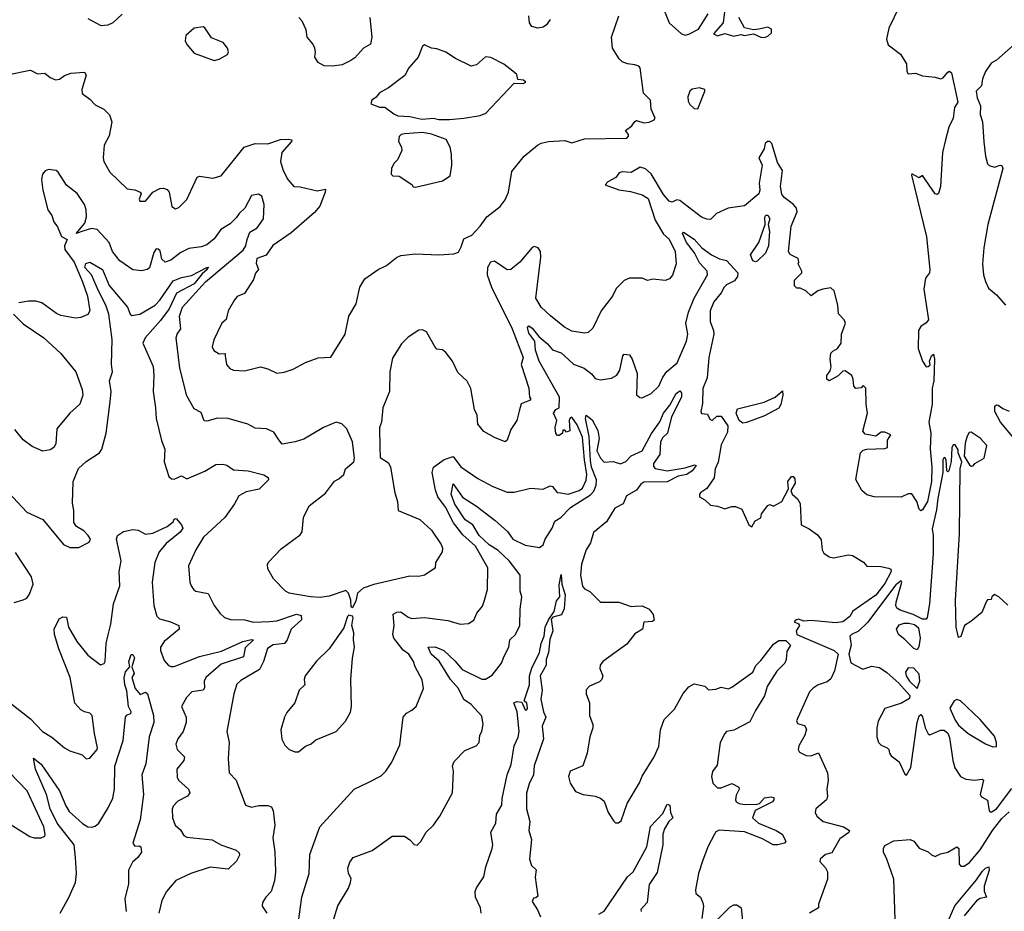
# Model space of a CAD drawing. Extents: x 1268547 to 1425625, y 515768 to 616754.
# Tile 315 of 507: x 1342326 to 1347799, y 572626 to 577583. Entities that reach past the tile are written whole.
import ezdxf

# ---------------------------------------------------------------- set-up
doc = ezdxf.new("R2010")
doc.units = 0

msp = doc.modelspace()

# ---------------------------------------------------------------- linework, layer by layer
at = {"layer": '0CON10XD'}
for points in [[(1347271, 577775), (1347156.5, 577535), (1347144.5, 577474.5), (1347154.1, 577444.1), (1347222.1, 577392.1), (1347255, 577336.7), (1347256.8, 577295), (1347265, 577282.5), (1347305, 577285.6), (1347345, 577271.1), (1347415, 577264.4), (1347445, 577254.4), (1347459.5, 577260.5), (1347485, 577290.8), (1347495, 577296), (1347505, 577288), (1347540.6, 577125), (1347521.5, 577095), (1347515.1, 577034.9), (1347491, 576985), (1347472, 576915), (1347455.8, 576845), (1347443.8, 576655), (1347432.7, 576617.3), (1347425, 576611.2), (1347415, 576614), (1347345, 576716.2), (1347325, 576703.3), (1347285, 576726.2), (1347282.1, 576717.9), (1347366.2, 576375), (1347385.5, 576194.5), (1347383.9, 576176.1), (1347361.2, 576145), (1347351.2, 576085), (1347377.5, 575915), (1347365, 575897.5), (1347335, 575877.5), (1347321.2, 575855), (1347320, 575755), (1347343.8, 575685), (1347365, 575652.5), (1347376.1, 575653.9), (1347385.9, 575664.1), (1347383.8, 575685), (1347394.3, 575715), (1347405, 575723.3), (1347411.5, 575695), (1347406.5, 575575), (1347398.1, 575535), (1347397.8, 575445), (1347379.2, 575345), (1347390, 575285), (1347387.2, 575197.2), (1347395.5, 575095), (1347393.8, 575015), (1347372.7, 574905), (1347345, 574858), (1347335, 574852), (1347325, 574861.2), (1347312, 574905), (1347285, 574946.7), (1347265, 574946.2), (1347225, 574929.1), (1347075, 574930.4), (1347035, 574941.9), (1347007.5, 574965), (1346973.6, 575026.4), (1347000, 575175), (1347015, 575189.4), (1347035, 575195.6), (1347135, 575198.8), (1347150, 575205), (1347150, 575245), (1347167.5, 575275), (1347135, 575290), (1347115, 575288.8), (1347085, 575266.7), (1347025, 575278), (1347011.9, 575295), (1347039.1, 575395), (1347031.8, 575445), (1347030, 575535), (1347015, 575550), (1347003.6, 575536.4), (1346972.7, 575532.7), (1346962.5, 575545), (1346959.2, 575585), (1346951.2, 575605), (1346915, 575630), (1346901.7, 575628.3), (1346875, 575603.3), (1346825, 575576), (1346813.1, 575585), (1346812, 575605), (1346830, 575630), (1346836.5, 575653.5), (1346831.4, 575695), (1346835, 575728), (1346845, 575740.8), (1346872.5, 575755), (1346892.5, 575785), (1346893.3, 575835), (1346916.2, 575895), (1346908.8, 575915), (1346877.5, 575947.5), (1346874.2, 575995), (1346853.3, 576075), (1346835, 576092.5), (1346790, 576085), (1346762.5, 576075), (1346725, 576047.5), (1346695, 576076.2), (1346665, 576090), (1346645, 576090), (1346633, 576103), (1346632.5, 576135), (1346672.5, 576175), (1346673.3, 576185), (1346652.5, 576225), (1346657.5, 576235), (1346652.5, 576255), (1346607.8, 576277.8), (1346598.9, 576295), (1346614.6, 576435.4), (1346647.8, 576515), (1346642.9, 576535), (1346627.5, 576555), (1346575, 576594.3), (1346562.4, 576612.4), (1346554.2, 576655), (1346565.4, 576745), (1346538.3, 576788.3), (1346506.2, 576895), (1346495, 576905.7), (1346482.9, 576905), (1346470, 576895), (1346464.6, 576865), (1346435.2, 576815), (1346452.7, 576775), (1346435.5, 576675), (1346440.4, 576635), (1346434.7, 576615), (1346355, 576548), (1346264.6, 576535.4), (1346198.8, 576505), (1346165, 576472.5), (1346145, 576473.1), (1346115, 576485.3), (1345995, 576578.2), (1345978, 576582), (1345952.3, 576567.7), (1345935, 576574.5), (1345905, 576610.7), (1345835, 576725.3), (1345805, 576753.8), (1345775, 576763.8), (1345725, 576733.8), (1345675, 576737.1), (1345657.7, 576732.3), (1345639.2, 576705), (1345595, 576681.2), (1345580, 576665), (1345656.8, 576636.8), (1345721.4, 576628.6), (1345785, 576608.9), (1345818.3, 576588.3), (1345858.8, 576468.8), (1345905, 576390.9), (1345935, 576362.5), (1345969.2, 576295), (1345974.4, 576225), (1345955, 576162.5), (1345937.3, 576142.7), (1345913, 576133), (1345845, 576140), (1345815, 576133.8), (1345785, 576146.2), (1345735, 576146.2), (1345715, 576145.8), (1345685, 576132.5), (1345641.7, 576088.3), (1345620.4, 576045), (1345557.3, 575965), (1345511.7, 575868.3), (1345485, 575842.9), (1345465, 575839.4), (1345395, 575851.1), (1345353.6, 575873.6), (1345276.9, 575936.9), (1345224.5, 575985), (1345195.6, 576035), (1345222.9, 576262.9), (1345220, 576295), (1345207.5, 576315), (1345185, 576322), (1345175, 576316), (1345105, 576235.5), (1345055, 576194.5), (1345035, 576192.9), (1344965, 576239.7), (1344942.9, 576235), (1344925.8, 576205), (1344924.8, 576165), (1344948.7, 576095), (1345063.8, 575865), (1345124.5, 575705), (1345114, 575665), (1345155.4, 575535), (1345160, 575485), (1345166.2, 575475), (1345160, 575465), (1345112.3, 575447.7), (1345102.9, 575407.1), (1345090, 575355), (1345055.8, 575304.2), (1345036, 575245), (1345025, 575236.7), (1344965, 575260), (1344905, 575293.3), (1344872, 575335), (1344869.4, 575385), (1344854.4, 575415), (1344832.6, 575532.6), (1344812.9, 575572.9), (1344760.9, 575620.9), (1344730.8, 575685), (1344695, 575732), (1344675, 575746.7), (1344645, 575752), (1344635, 575762), (1344587.2, 575847.2), (1344565, 575857.9), (1344545, 575856.4), (1344485, 575818.1), (1344448.5, 575781.5), (1344398.2, 575701.8), (1344382.3, 575625), (1344380.4, 575515), (1344343.6, 575425), (1344337.3, 575345), (1344326.4, 575315), (1344326.8, 575205), (1344328.7, 575148.7), (1344375, 575120), (1344387.5, 575095), (1344411.7, 574951.7), (1344426.2, 574903.8), (1344430, 574855), (1344550.6, 574805), (1344615, 574744.4), (1344668, 574665), (1344675.3, 574645), (1344674.5, 574625), (1344637.1, 574565), (1344635.8, 574534.2), (1344575, 574494.2), (1344545, 574487.5), (1344495, 574488.9), (1344295, 574443.1), (1344235, 574422), (1344203.3, 574395), (1344195, 574352.5), (1344175, 574312.5), (1344168.3, 574318.3), (1344166.4, 574356.4), (1344154, 574395), (1344138.9, 574408.9), (1344045, 574377.6), (1343995, 574370.6), (1343942.5, 574375)], [(1345890.2, 577680.2), (1345936.8, 577565), (1346005, 577504.6), (1346025, 577497.8), (1346045, 577502.2), (1346099.3, 577530.7), (1346152.5, 577615)], [(1346246.4, 577656.4), (1346236.7, 577565), (1346182.5, 577505), (1346205, 577493.8), (1346245, 577506), (1346295, 577490.9), (1346335, 577500), (1346355, 577496), (1346405, 577503.5), (1346445, 577485.8), (1346465, 577484.3), (1346485, 577492.2), (1346505, 577510.6), (1346505, 577530), (1346485, 577541.2), (1346435, 577530), (1346405, 577525.8), (1346355, 577537.5), (1346323.8, 577595)], [(1342265, 577278.2), (1342375, 577301.4), (1342385, 577302), (1342425, 577282.9), (1342465, 577286.2), (1342495, 577261.2), (1342525, 577248), (1342547.1, 577252.9), (1342575, 577272.5), (1342610, 577285), (1342685, 577292), (1342695.7, 577274.3), (1342671.2, 577195), (1342673.3, 577173.3), (1342715, 577141.2), (1342745, 577108.8), (1342793.3, 577085), (1342825, 577053.8), (1342836.9, 577015), (1342823.3, 576936.7), (1342794.3, 576885), (1342788.8, 576815), (1342793.3, 576795), (1342826.7, 576735), (1342922.2, 576642.2), (1342966.5, 576636.5), (1342995, 576623.3), (1343001.2, 576615), (1342990, 576585), (1342994, 576574), (1343025.7, 576574.3), (1343065, 576623.3), (1343105, 576643.8), (1343125, 576646.2), (1343145, 576638.8), (1343155.7, 576625), (1343171.2, 576545), (1343192.3, 576532.3), (1343210.5, 576539.5), (1343255, 576583.8), (1343312.3, 576707.7), (1343325, 576713.3), (1343398.6, 576701.4), (1343445, 576715.8), (1343573.8, 576875), (1343635, 576895.4), (1343705, 576891.9), (1343775, 576917.1), (1343818.3, 576918.3), (1343837.5, 576915), (1343836.7, 576905), (1343782.5, 576845), (1343776.2, 576795), (1343790, 576745), (1343816.7, 576695), (1343850, 576655), (1343885, 576653.8), (1343978.3, 576631.7), (1344025, 576640), (1344023.8, 576625), (1343994.5, 576545.5), (1343965, 576510.8), (1343835, 576398.1), (1343732.2, 576327.8), (1343696.4, 576273.6), (1343643.3, 576255), (1343639.3, 576229.3), (1343652.5, 576195), (1343637.1, 576172.9), (1343625, 576138.8), (1343575, 576061.2), (1343535, 576044.2), (1343519.2, 576025), (1343484.3, 575965), (1343473.3, 575916.7), (1343448.8, 575895), (1343405, 575802.5), (1343395.8, 575765), (1343404.6, 575744.6), (1343435, 575725.8), (1343467, 575727), (1343467.5, 575715), (1343475.8, 575665.8), (1343494.2, 575644.2), (1343515, 575633.8), (1343575, 575630.8), (1343665, 575652.9), (1343705, 575642), (1343755, 575617.5), (1343795, 575623.1), (1343845, 575640.6), (1343913.7, 575676.3), (1343985, 575702.6), (1344055, 575707.1), (1344134.4, 575835), (1344155.6, 575935), (1344196.2, 576003.8), (1344217.3, 576095), (1344245, 576141.4), (1344317.5, 576195), (1344365, 576216.2), (1344419.5, 576260.5), (1344445, 576272), (1344525, 576280.4), (1344655, 576276.3), (1344738.6, 576281.4), (1344765, 576290.5), (1344779.7, 576320.3), (1344795, 576363.8), (1344838.8, 576385), (1344886.2, 576435), (1344922.3, 576487.7), (1344995.6, 576544.4), (1345025, 576581.2), (1345043.3, 576625), (1345060.5, 576739.5), (1345130, 576825), (1345203.8, 576885), (1345225, 576896.7), (1345265, 576906), (1345355, 576910.8), (1345395, 576898.6), (1345465, 576921.1), (1345700, 576925), (1345710, 576935), (1345710, 576945), (1345693, 576967), (1345727.7, 576992.3), (1345745, 577017.5), (1345755, 577022.5), (1345795, 577010), (1345825, 577014), (1345853, 577027), (1345857.5, 577035), (1345836.7, 577085), (1345832.5, 577135), (1345792.5, 577175), (1345775.6, 577315), (1345768, 577325), (1345745, 577332.5), (1345705, 577337.2), (1345675, 577348.1), (1345657.6, 577365), (1345620.4, 577425), (1345614.8, 577485), (1345655.4, 577605)], [(1342895, 577614.2), (1342843.8, 577565), (1342815, 577552.2), (1342779.3, 577549.3), (1342707.1, 577587.1)], [(1344271.4, 577595), (1344284, 577485), (1344275, 577447.5), (1344237.5, 577425), (1344188.5, 577371.5), (1344165.8, 577355.8), (1344117.3, 577332.7), (1344065, 577324.4), (1344017.3, 577327.3), (1343984, 577345), (1343966, 577375), (1343970.8, 577405), (1343966.9, 577425), (1343955, 577448.8), (1343924, 577485), (1343917.3, 577527.3), (1343896.7, 577575), (1343877.5, 577595)], [(1345274.6, 577585), (1345253.8, 577555), (1345235, 577541.8), (1345205, 577535.5), (1345172.5, 577545), (1345159.4, 577565), (1345156.2, 577605)], [(1343407, 577357), (1343435, 577363.3), (1343480.7, 577389.3), (1343486.7, 577405), (1343480, 577425), (1343455.8, 577455.8), (1343392.3, 577482.3), (1343355, 577537.5), (1343345, 577542.5), (1343295, 577536.2), (1343250, 577495), (1343246.2, 577465), (1343253.8, 577445), (1343295, 577396.2), (1343407, 577357)], [(1344655, 577027.7), (1344715, 577028.9), (1344795, 577034.6), (1344885, 577050), (1344917.1, 577062.9), (1345075, 577230), (1345125, 577227.5), (1345140, 577235), (1345127, 577247), (1345095, 577250), (1345088.3, 577278.3), (1345066.4, 577296.4), (1345016.2, 577335), (1344945, 577373.3), (1344915, 577376.7), (1344865, 577332.5), (1344835, 577323.8), (1344747.3, 577367.3), (1344695, 577401.9), (1344645, 577420.8), (1344615, 577424.3), (1344575, 577442.5), (1344564.5, 577435.5), (1344541.1, 577375), (1344489.5, 577315), (1344467.1, 577272.9), (1344375, 577203.3), (1344325, 577176.7), (1344307, 577153), (1344282.5, 577135), (1344277.5, 577115), (1344325, 577096.7), (1344355, 577096.2), (1344405, 577058.8), (1344428.3, 577048.3), (1344495, 577044.3), (1344560.7, 577030.7), (1344625, 577035.5), (1344655, 577027.7)], [(1347849.4, 577440.6), (1347755, 577358), (1347725, 577342), (1347695, 577295.6), (1347677.1, 577255), (1347672.6, 577215), (1347642.2, 577185), (1347648.8, 577148.8), (1347666, 577105), (1347665, 577056.2), (1347678.4, 577015), (1347684.2, 576904.2), (1347693.6, 576825), (1347705, 576782.5), (1347715, 576772.5), (1347745, 576763.3), (1347775, 576774), (1347785, 576772), (1347790, 576755), (1347707.8, 576445), (1347685.2, 576315), (1347676.7, 576225), (1347683.1, 576165), (1347695, 576127.5), (1347711.2, 576091.2), (1347755, 576053.3), (1347806, 575995)], [(1346095, 577086.7), (1346134, 577185), (1346133.3, 577195), (1346105, 577203.3), (1346062.9, 577197.1), (1346050, 577185), (1346040, 577155), (1346040.7, 577130.7), (1346050.7, 577110.7), (1346075, 577090), (1346095, 577086.7)], [(1344525, 576652.5), (1344675, 576687.1), (1344719.2, 576715), (1344728.6, 576775), (1344725.8, 576835.8), (1344718.8, 576875), (1344696.1, 576916.1), (1344615, 576946.2), (1344565, 576956.7), (1344465, 576948.8), (1344446, 576944), (1344435.9, 576934.1), (1344431.2, 576905), (1344447.5, 576875), (1344450, 576855), (1344425.8, 576804.2), (1344405, 576783.3), (1344392.5, 576755), (1344390, 576725), (1344400, 576715), (1344435, 576713.3), (1344506.1, 576666.1), (1344513.3, 576653.3), (1344525, 576652.5)], [(1343942.5, 574375), (1343824.1, 574394.1), (1343804, 574405), (1343736.7, 574475), (1343705, 574529.2), (1343702.8, 574555), (1343710.4, 574569.6), (1343779.3, 574640.7), (1343885, 574718.6), (1343895.5, 574735.5), (1343903.6, 574815), (1343935, 574880), (1344025, 574950), (1344075, 575016.7), (1344100.5, 575029.5), (1344126.7, 575055), (1344136.7, 575085), (1344183.8, 575125), (1344187.5, 575145), (1344175.6, 575235), (1344145, 575308.8), (1344115.5, 575335.5), (1344085, 575345.7), (1344015, 575316.5), (1343905, 575250.8), (1343857.5, 575235), (1343785, 575222.5), (1343766.4, 575246.4), (1343739.2, 575289.2), (1343697.9, 575307.9), (1343635, 575312), (1343593.5, 575333.5), (1343485, 575365.4), (1343425, 575367.9), (1343365, 575350.5), (1343351.9, 575351.9), (1343335, 575398.8), (1343295, 575419.2), (1343255, 575492.5), (1343215.6, 575645), (1343195.5, 575815), (1343200.6, 575835), (1343221.5, 575865), (1343214.7, 575935), (1343231.2, 575985), (1343357.6, 576125), (1343567.7, 576302.3), (1343583.6, 576325), (1343591, 576361), (1343605, 576402.3), (1343645.3, 576425), (1343680.4, 576475), (1343684.8, 576555), (1343672.2, 576602.2), (1343653.2, 576613.2), (1343614.8, 576605.2), (1343576.8, 576535), (1343545.4, 576505), (1343529.4, 576480.6), (1343495, 576447.5), (1343442.9, 576417.1), (1343407.3, 576365), (1343365, 576330.9), (1343335, 576320), (1343265, 576311.1), (1343222.2, 576287.8), (1343165, 576245.5), (1343135, 576235.5), (1343115, 576250.8), (1343107.1, 576297.1), (1343095, 576307.7), (1343085, 576308.2), (1343072.1, 576287.9), (1343046.7, 576203.3), (1343035, 576194.4), (1343005, 576186.9), (1342955, 576193.1), (1342881.9, 576241.9), (1342841.1, 576295), (1342823.3, 576345), (1342756.7, 576416.7), (1342725, 576421.9), (1342681.5, 576408.5), (1342640, 576395), (1342688.3, 576451.7), (1342696.8, 576486.8), (1342695.5, 576525), (1342686.1, 576555), (1342645, 576616.5), (1342585, 576662.2), (1342540, 576735), (1342527.5, 576745), (1342485, 576751), (1342466.8, 576743.2), (1342451.6, 576725), (1342447.2, 576695), (1342453.8, 576635), (1342482.5, 576525), (1342504.4, 576494.4), (1342515, 576460), (1342535, 576431.4), (1342557.9, 576377.9), (1342590, 576360), (1342575.3, 576325), (1342575.9, 576305), (1342628.3, 576235), (1342675, 576125.5), (1342701.8, 576045), (1342715.6, 575965), (1342705, 575943.3), (1342665, 575926.7), (1342635, 575924), (1342555, 575938), (1342530.3, 575950.3), (1342448.8, 576008.8), (1342415, 576018.6), (1342375, 576018.6), (1342321.7, 576008.3)], [(1346415, 576237), (1346401.5, 576241.5), (1346388.5, 576275), (1346435.2, 576345), (1346470, 576445), (1346467.1, 576485), (1346473.8, 576496.2), (1346485, 576496.7), (1346495.6, 576475), (1346485.8, 576445), (1346492.7, 576405), (1346488.9, 576325), (1346471.1, 576285), (1346425, 576241), (1346415, 576237)], [(1343865, 572487.5), (1343894.4, 572705), (1343934.4, 572835.6), (1343938.8, 572941.2), (1343994, 573095), (1344185, 573304), (1344266.5, 573343.5), (1344335, 573378), (1344360.8, 573405), (1344394.2, 573455), (1344438.6, 573551.4), (1344457.5, 573705), (1344475, 573728), (1344505, 573743.3), (1344528.8, 573765), (1344570.8, 573865), (1344563.2, 573913.2), (1344524.3, 573985), (1344514.5, 574015), (1344488.5, 574055), (1344457.2, 574077.2), (1344405.2, 574145), (1344400.3, 574165), (1344406.7, 574215), (1344402.4, 574277.6), (1344421.3, 574288.7), (1344445, 574291.2), (1344485, 574260.4), (1344505, 574253.1), (1344575, 574259.1), (1344705, 574242.7), (1344775, 574222.9), (1344820, 574225), (1344850, 574245), (1344867.3, 574282.7), (1344898.3, 574321.7), (1344909.5, 574355), (1344925.4, 574415), (1344928.1, 574535), (1344859.5, 574655), (1344789.1, 574719.1), (1344736.2, 574785), (1344693.3, 574873.3), (1344650.4, 574930.4), (1344636.7, 574966.7), (1344619.2, 575065), (1344625.3, 575095), (1344685, 575138.3), (1344735, 575154.5), (1344777.6, 575097.6), (1344871.9, 575031.9), (1344955, 574987.9), (1345035, 574956.2), (1345075, 574955.4), (1345165, 574979.2), (1345235, 574973.5), (1345275, 574990.8), (1345287.9, 574987.9), (1345314.2, 574955), (1345331.5, 574951.5), (1345375, 574944.7), (1345435.4, 574965), (1345455, 574978.9), (1345475, 575022.2), (1345479.1, 575055), (1345465.3, 575135), (1345455, 575261.4), (1345425, 575330), (1345395, 575372.5), (1345385, 575368.8), (1345380.8, 575355), (1345383, 575297), (1345365, 575290), (1345355, 575300), (1345345, 575300), (1345342.5, 575285), (1345325, 575272), (1345315, 575271.2), (1345305, 575282.5), (1345301.4, 575315), (1345310.8, 575355), (1345292.5, 575395), (1345305, 575415.5), (1345324.3, 575425.7), (1345326, 575485), (1345213.2, 575685), (1345192.4, 575745), (1345188.9, 575795), (1345155, 575840.6), (1345148.3, 575871.7), (1345155, 575880), (1345175, 575867.1), (1345211.2, 575821.2), (1345260.3, 575780.3), (1345287, 575747), (1345335, 575730), (1345354.1, 575714.1), (1345405, 575667.3), (1345464.2, 575645), (1345503.6, 575613.6), (1345525, 575587.8), (1345555, 575580.5), (1345615, 575589.1), (1345645, 575606.2), (1345661.8, 575635), (1345678.8, 575715), (1345686.4, 575723.6), (1345715, 575718.8), (1345730.8, 575695), (1345758.2, 575615), (1345755, 575497.5), (1345772.3, 575482.3), (1345785, 575481.2), (1345835, 575504.2), (1345878.1, 575545), (1345900.3, 575595), (1345922.8, 575627.2), (1345980.8, 575675), (1346032.2, 575795), (1346040.2, 575835), (1346028.4, 575895), (1346043, 575957), (1346075.1, 576034.9), (1346149.2, 576165), (1346146.7, 576185), (1346105, 576230.8), (1346076.4, 576286.4), (1346032.5, 576345), (1346010, 576395), (1346015, 576402.2), (1346075, 576363), (1346117, 576315), (1346171.3, 576275), (1346215, 576253), (1346255, 576244.8), (1346317.3, 576175), (1346315.3, 576155), (1346298.3, 576131.7), (1346255, 576108.5), (1346242.2, 576095), (1346225.7, 576064.3), (1346184.8, 576015), (1346164.5, 575965), (1346163, 575905), (1346182.4, 575855), (1346184.2, 575834.2), (1346155.5, 575705), (1346147.8, 575592.2), (1346123.1, 575533.1), (1346120.5, 575449.5), (1346112, 575405), (1346115, 575393.8), (1346149.2, 575389.2), (1346162.5, 575362.5), (1346175, 575354.2), (1346201.1, 575378.9), (1346225, 575378.8), (1346261.9, 575325), (1346260.8, 575289.2), (1346225, 575219.2), (1346207.9, 575122.1), (1346191.4, 575085), (1346186, 575035), (1346144.4, 574975.6), (1346111.2, 574955), (1346103.8, 574945), (1346105, 574930), (1346135, 574913.8), (1346165, 574883.6), (1346205, 574878), (1346245, 574863.8), (1346285, 574876.7), (1346305, 574876.2), (1346340.7, 574860.7), (1346379.2, 574775), (1346396.3, 574763.7), (1346414.1, 574795.9), (1346445, 574813.3), (1346450, 574835), (1346485, 574881.2), (1346495, 574887.5), (1346515, 574877.5), (1346562.5, 574905), (1346600, 574975), (1346596, 575015), (1346615, 575043.3), (1346625, 575042.5), (1346635, 575030), (1346637, 575007), (1346612.5, 574965), (1346620, 574945), (1346649.3, 574919.3), (1346663.9, 574893.9), (1346669.2, 574775), (1346715, 574752.2), (1346759.7, 574719.7), (1346780.5, 574690.5), (1346786.2, 574635), (1346795, 574617.5), (1346825, 574596.7), (1346849.3, 574590.7), (1346932.5, 574607.5), (1346954.2, 574604.2), (1347016.8, 574566.8), (1347035, 574544), (1347112.6, 574542.6), (1347155, 574533.9), (1347167.8, 574527.8), (1347169.8, 574515), (1347135, 574448.8), (1347085, 574384.2), (1346957.5, 574295), (1346940, 574265), (1346902, 574235), (1346861.3, 574228.7), (1346725, 574241.7), (1346685, 574238.3), (1346655, 574249.3), (1346638.8, 574245), (1346631.2, 574235), (1346655, 574224.4), (1346659.5, 574215), (1346642.3, 574185), (1346644.8, 574165), (1346853.3, 574075), (1346876.2, 574055), (1346855, 573963.3), (1346835, 573918.9), (1346815, 573900.6), (1346765, 573884.3), (1346736.7, 573866.7), (1346715.8, 573845), (1346644.2, 573685), (1346649.2, 573669.2), (1346688.8, 573658.8), (1346698.6, 573638.6), (1346690.5, 573605), (1346656.4, 573545), (1346652.2, 573525), (1346661.2, 573511.2), (1346697.3, 573492.7), (1346725, 573489.2), (1346766.2, 573506.2), (1346816, 573395), (1346820.6, 573355), (1346812, 573305), (1346816, 573264), (1346810, 573245), (1346750.8, 573195), (1346748, 573175), (1346756, 573155), (1346792, 573125), (1346905, 573094.6), (1346937.5, 573075), (1346935, 573064.2), (1346885, 573028.9), (1346839.6, 572950.4), (1346805, 572941.1), (1346775.8, 572915), (1346773.1, 572903.1), (1346805, 572867.5), (1346816.7, 572845), (1346816.2, 572805), (1346766.7, 572665), (1346766.7, 572645), (1346716, 572616)], [(1342263.3, 574955), (1342364.6, 574844.6), (1342454.2, 574804.2), (1342570, 574665), (1342605, 574647.5), (1342655, 574647.5), (1342712.1, 574677.9), (1342719.2, 574695), (1342706.9, 574715), (1342681.7, 574741.7), (1342641.2, 574765), (1342627.3, 574787.3), (1342626.9, 574855), (1342620, 574895), (1342622.7, 575015), (1342653.2, 575086.8), (1342695, 575125.9), (1342768.6, 575175), (1342782.7, 575195), (1342806.9, 575285), (1342828.9, 575458.9), (1342833.5, 575515), (1342824.2, 575575), (1342840.7, 575625), (1342835.5, 575665.5), (1342839.4, 575805), (1342821.2, 575945), (1342805.3, 575995.3), (1342762.8, 576075), (1342725, 576164.1), (1342688.5, 576205), (1342692.7, 576227.3), (1342715, 576234.1), (1342786.8, 576195), (1342822.3, 576105), (1342924.5, 575985), (1342940, 575945), (1342949.2, 575939.2), (1342993.8, 575945), (1343078.6, 575995), (1343105, 576023.3), (1343178.6, 576131.4), (1343225, 576149.7), (1343280.9, 576160.9), (1343365, 576205.4), (1343376.5, 576205), (1343367, 576203), (1343366.9, 576195), (1343339.5, 576170.5), (1343295.7, 576115), (1343197.2, 576062.8), (1343155.9, 575975), (1343109.2, 575910.8), (1343022.7, 575815), (1343009.4, 575785), (1343067.6, 575655), (1343072.2, 575605), (1343067.2, 575515), (1343081.3, 575425), (1343083.5, 575365), (1343113, 575243), (1343131.9, 575195), (1343128, 575125), (1343155, 575042.5), (1343170, 575030), (1343185, 575028.8), (1343225, 575046), (1343255, 575030.6), (1343355, 575072.7), (1343415, 575109.7), (1343455, 575112.5), (1343476.4, 575106.4), (1343515, 575079.5), (1343595, 575074.2), (1343682.4, 575052.4), (1343707.5, 575037.5), (1343709.2, 575025), (1343656.8, 574973.2), (1343585, 574958.1), (1343543.5, 574936.5), (1343519.2, 574890.8), (1343465.2, 574814.8), (1343347.1, 574705), (1343305.4, 574634.6), (1343264.3, 574545.7), (1343270.8, 574455), (1343278, 574435), (1343293, 574413), (1343305, 574406.2), (1343373.2, 574393.2), (1343406.9, 574325), (1343440.6, 574280.6), (1343465, 574259.2), (1343497.6, 574247.6), (1343575, 574247.1), (1343625, 574233.9), (1343715, 574237.7), (1343755, 574239.8), (1343865, 574277.9), (1343890.5, 574270.5), (1343893, 574247), (1343835.2, 574195), (1343812.9, 574135), (1343797.3, 574115), (1343735, 574107.2), (1343702.9, 574087.1), (1343681.3, 574015), (1343659.4, 573970.6), (1343555, 573909.1), (1343531.9, 573888.1), (1343516.2, 573835), (1343476.9, 573625), (1343489.5, 573565), (1343484.3, 573475), (1343490, 573395), (1343529.2, 573355), (1343580, 573215), (1343614.4, 573204.4), (1343655, 573213.3), (1343705, 573213.1), (1343725, 573205.8), (1343735.5, 573185), (1343744.5, 573104.5), (1343732.2, 573035), (1343744.3, 572955.7), (1343747.5, 572845), (1343741.2, 572795), (1343723.8, 572735), (1343694, 572705), (1343676.2, 572675), (1343673.9, 572653.9), (1343698.8, 572615)], [(1342291.4, 575945), (1342345, 575891.1), (1342460.6, 575815), (1342555, 575727.8), (1342637.8, 575625), (1342673.6, 575526.4), (1342675.8, 575495), (1342660.8, 575445), (1342605, 575395.7), (1342531.9, 575308.1), (1342525.8, 575225), (1342516, 575205), (1342495, 575191.2), (1342455, 575183.8), (1342395, 575210), (1342345, 575246.2), (1342298.6, 575305)], [(1344065.5, 572564.5), (1344094.6, 572655.4), (1344152.9, 572755), (1344164.5, 572785.5), (1344167.4, 572807.4), (1344154.1, 572835.9), (1344150, 572865), (1344160.5, 572899.5), (1344180, 572925), (1344285, 572964.4), (1344396.7, 573043.3), (1344465, 573043.8), (1344495, 573023.8), (1344517.7, 572997.7), (1344535, 572993.3), (1344555.8, 573014.2), (1344584.2, 573065.8), (1344626.7, 573105), (1344661.2, 573155), (1344731.5, 573285), (1344737.8, 573405), (1344731.4, 573435), (1344741.1, 573458.9), (1344800.9, 573519.1), (1344862.5, 573545), (1344880, 573565), (1344883.3, 573605), (1344894.1, 573625.9), (1344902, 573665), (1344895, 573710), (1344834.4, 573775), (1344794, 573804), (1344765.2, 573865), (1344719.8, 573915), (1344656.7, 574016.7), (1344613.3, 574055), (1344596.1, 574093.9), (1344635, 574096.8), (1344682.5, 574075), (1344745, 574017.7), (1344785, 573970), (1344895, 573916), (1344915, 573916.4), (1344951.7, 573938.3), (1345004.4, 574005), (1345017.8, 574045), (1345044.4, 574095), (1345050.6, 574135), (1345081.9, 574165), (1345105.4, 574214.6), (1345107.8, 574305), (1345117.1, 574375), (1345108, 574405), (1345107.5, 574495), (1345046.7, 574575), (1344985, 574631.7), (1344935, 574663.8), (1344879.8, 574715), (1344845.3, 574775.3), (1344802.4, 574802.4), (1344745, 574889.1), (1344724.8, 574945), (1344735, 575003.3), (1344787.9, 574927.9), (1344865, 574878.7), (1344969.1, 574799.1), (1345036.7, 574736.7), (1345067.7, 574695), (1345135, 574660.8), (1345215, 574647.5), (1345235, 574663.3), (1345247.5, 574695), (1345285.8, 574755), (1345300.8, 574795), (1345334.6, 574815.4), (1345388.3, 574871.7), (1345497.9, 574942.1), (1345517.7, 574962.3), (1345530.2, 574995), (1345532.2, 575025), (1345504.5, 575095), (1345498.2, 575131.8), (1345491.4, 575265), (1345471.3, 575365), (1345475, 575383.8), (1345507.6, 575357.6), (1345539.2, 575299.2), (1345546, 575255), (1345534.2, 575185), (1345555, 575144.4), (1345575, 575123.1), (1345625, 575126), (1345665, 575112.9), (1345695, 575126.9), (1345725, 575157.8), (1345785.3, 575185), (1345838.6, 575281.4), (1345883.8, 575346.2), (1345905, 575395.7), (1345940.4, 575439.6), (1345975.5, 575505), (1345995, 575518.6), (1346005, 575508), (1346004.8, 575485), (1345949.5, 575375), (1345926.6, 575285), (1345900.9, 575259.1), (1345887.8, 575235), (1345883.9, 575165), (1345849.4, 575115), (1345848.3, 575098.3), (1345857.8, 575087.8), (1345924.8, 575074.8), (1346025, 575091), (1346077.6, 575107.6), (1346086, 575105), (1346064.6, 575075), (1346034.6, 575055), (1345985.9, 575044.1), (1345925, 575014), (1345795, 575012.1), (1345779, 575001), (1345755, 574967.6), (1345699.2, 574935), (1345679.5, 574890.5), (1345633, 574867), (1345588.3, 574791.7), (1345515, 574731.8), (1345499.2, 574675), (1345475.3, 574635), (1345447.9, 574555), (1345442.9, 574495), (1345455, 574434.2), (1345465, 574418.1), (1345495, 574404.2), (1345554.2, 574344.2), (1345656.1, 574343.9), (1345725, 574320), (1345747.3, 574322.7), (1345785, 574324.5), (1345825, 574306.4), (1345846.5, 574275), (1345852.9, 574245), (1345843.2, 574236.8), (1345795.9, 574234.1), (1345786.9, 574195), (1345745, 574168.8), (1345699.9, 574110.1), (1345566.7, 574015), (1345553.1, 573995), (1345550, 573975), (1345567.5, 573935), (1345562.5, 573915), (1345547.7, 573902.3), (1345493.1, 573876.9), (1345475, 573856.9), (1345474.3, 573835), (1345493.1, 573785), (1345492.7, 573715), (1345511.4, 573665), (1345511.5, 573645), (1345495.5, 573595), (1345480, 573505), (1345456.2, 573435), (1345386.2, 573405), (1345375.8, 573375), (1345385, 573337.5), (1345415, 573292.5), (1345457.5, 573275), (1345525, 573265.7), (1345554.1, 573254.1), (1345575, 573237.5), (1345596.7, 573175), (1345627.5, 573127.5), (1345638.3, 573118.3), (1345655, 573116.7), (1345668.3, 573128.3), (1345701.9, 573225), (1345770.5, 573339.5), (1345785, 573377.5), (1345851.9, 573485), (1345877.9, 573542.1), (1345888, 573635), (1345908.8, 573691.2), (1345965, 573750), (1346013.5, 573836.5), (1346045, 573873.8), (1346075, 573891.2), (1346135, 573876.7), (1346155, 573857.5), (1346195, 573861.2), (1346225, 573871.2), (1346265, 573863.3), (1346285, 573871.2), (1346400.6, 573955), (1346417.6, 573992.4), (1346445, 574019.5), (1346515, 574111.8), (1346545, 574131.3), (1346585, 574131.1), (1346610, 574105), (1346589.1, 574070.9), (1346586.4, 574025), (1346578.9, 574005), (1346535, 573960.8), (1346505, 573913.6), (1346481, 573875), (1346466.5, 573823.5), (1346415, 573742), (1346385, 573680), (1346295, 573633.5), (1346255, 573625.6), (1346244.4, 573615), (1346219.2, 573565), (1346202.6, 573437.4), (1346177, 573403), (1346171.9, 573375), (1346178.7, 573338.7), (1346205, 573312), (1346225, 573311.9), (1346285, 573336.7), (1346322.5, 573315), (1346325.7, 573305), (1346308.6, 573271.4), (1346304.4, 573245), (1346308.6, 573235), (1346325, 573225.5), (1346355, 573219.2), (1346425, 573220.4), (1346437.1, 573225), (1346465, 573255.9), (1346502.9, 573262.9), (1346517.5, 573257.5), (1346518.6, 573245), (1346510, 573235), (1346414.7, 573185.3), (1346399.5, 573145), (1346432.2, 573115), (1346531.4, 573075), (1346563.1, 573055), (1346583.8, 573015), (1346577.5, 573005), (1346540, 572995), (1346514.5, 572995), (1346455, 573028.3), (1346355, 573068), (1346213.9, 573076.1), (1346195, 573066.7), (1346187.3, 573055), (1346151.2, 572985), (1346121.2, 572905), (1346099.3, 572835), (1346081.9, 572745), (1346084, 572725), (1346110, 572705), (1346122.7, 572672.7), (1346126.2, 572655), (1346117.5, 572585)], [(1346345, 575340.2), (1346324.3, 575354.3), (1346308.3, 575395), (1346315, 575419.3), (1346464.2, 575455.8), (1346525.3, 575484.7), (1346565, 575520), (1346566.9, 575495), (1346556.1, 575443.9), (1346546.1, 575423.9), (1346465, 575381.3), (1346365, 575343.8), (1346345, 575340.2)], [(1347854.1, 575254.1), (1347778.1, 575345), (1347746, 575405), (1347746.2, 575435), (1347755, 575442), (1347765, 575439.4), (1347790.6, 575420.6), (1347825, 575406.2)], [(1347615, 575100), (1347625, 575103.3), (1347634.2, 575115.8), (1347686.7, 575145), (1347701.2, 575215), (1347665, 575257.1), (1347615, 575290), (1347602.9, 575287.1), (1347591.7, 575268.3), (1347581.7, 575228.3), (1347576.4, 575156.4), (1347605, 575107.5), (1347615, 575100)], [(1347818.3, 574328.3), (1347767.5, 574375), (1347745, 574387.5), (1347730, 574375), (1347725, 574360), (1347705, 574357.5), (1347699.3, 574350.7), (1347673.9, 574286.1), (1347613.6, 574236.4), (1347576.7, 574215), (1347557, 574153), (1347545, 574147.5), (1347531.5, 574205), (1347527.8, 574355), (1347550, 574725), (1347553.3, 575085), (1347562.5, 575125), (1347542.5, 575175), (1347541.7, 575191.7), (1347525, 575220), (1347515, 575220), (1347507, 575203), (1347503, 575127), (1347490, 575075), (1347485, 575070), (1347480, 575075), (1347476.4, 575136.4), (1347468.3, 575148.3), (1347463, 575147), (1347457.5, 575135), (1347457.5, 575065), (1347429.2, 574920.8), (1347422, 574858), (1347398.3, 574751.7), (1347404, 574715), (1347403.3, 574615), (1347382.3, 574335), (1347370.5, 574259.5), (1347365, 574250), (1347345, 574250), (1347292, 574275), (1347219.1, 574299.1), (1347201.6, 574311.6), (1347195.5, 574325), (1347197.3, 574345), (1347230, 574455), (1347225, 574462.5), (1347195, 574440), (1347037.7, 574232.3), (1346987.5, 574182.5), (1346949.2, 574165), (1346940.8, 574155), (1346947.5, 574105), (1346934.4, 574055.6), (1346945, 574006.7), (1347011.9, 573971.9), (1347062, 573988), (1347105, 573981.5), (1347145, 573953.8), (1347212.4, 573895), (1347273.1, 573825), (1347272, 573808), (1347227.7, 573782.3), (1347135, 573753.3), (1347097, 573683), (1347090, 573645), (1347090.8, 573595), (1347100, 573565), (1347115, 573550), (1347147.5, 573535), (1347157.5, 573525), (1347160, 573505), (1347170.5, 573490.5), (1347215, 573457.5), (1347245, 573387.5), (1347255, 573382.5), (1347280, 573425), (1347313.6, 573675), (1347325, 573712.5), (1347335, 573720), (1347345, 573707.5), (1347358.8, 573645), (1347375, 573612.5), (1347385, 573607.5), (1347445, 573632.5), (1347465, 573632.5), (1347485, 573616.7), (1347495, 573592.5), (1347513, 573465), (1347524.2, 573424.2), (1347554.8, 573374.8), (1347585, 573360.3), (1347635, 573354.5), (1347675, 573360), (1347682.5, 573355), (1347664.4, 573274.4), (1347671.5, 573261.5), (1347705, 573244.3), (1347714.6, 573184.6), (1347725, 573177.1), (1347755, 573195.4), (1347841, 573309)], [(1342206.5, 573835), (1342385, 573695.8), (1342452, 573625), (1342503.8, 573593.8), (1342575, 573534), (1342605, 573517.5), (1342672.5, 573495), (1342695, 573473.3), (1342715, 573477.5), (1342755.5, 573524.5), (1342758.6, 573535), (1342741.4, 573615), (1342729.2, 573715), (1342715, 573728), (1342685, 573734), (1342665.5, 573745.5), (1342632, 573782), (1342606, 573925), (1342542.3, 574085), (1342519.2, 574165), (1342517, 574195), (1342545, 574251.1), (1342565, 574262.7), (1342585, 574261.2), (1342597.8, 574205), (1342642.5, 574125), (1342705, 574050.6), (1342775, 573996.2), (1342795, 574003.8), (1342800.8, 574015), (1342806.8, 574115), (1342815.4, 574155.4), (1342832.5, 574222.5), (1342847.1, 574335), (1342881.9, 574435), (1342878.3, 574515), (1342889, 574575), (1342863.4, 574695), (1342869.7, 574715), (1342903.1, 574736.9), (1342955, 574748.2), (1342984.5, 574744.5), (1343025, 574722.4), (1343065, 574728), (1343145, 574764.8), (1343178.2, 574791.8), (1343185, 574806.7), (1343195, 574809.5), (1343225.2, 574775), (1343231.7, 574755), (1343217.2, 574732.8), (1343139.9, 574670.1), (1343100.4, 574625), (1343077.7, 574565), (1343061.8, 574455), (1343070.7, 574325), (1343087.1, 574267.1), (1343102.2, 574252.2), (1343164.4, 574235.6), (1343210, 574215), (1343211.4, 574195), (1343127.8, 574125), (1343109.2, 574095), (1343107.5, 574075), (1343129.3, 574019.3), (1343153, 573993), (1343166.5, 573986.5), (1343185, 573987.3), (1343325, 574041.6), (1343447.5, 574072.5), (1343566, 574125), (1343615, 574137.5), (1343625.6, 574135), (1343579.4, 574090.6), (1343569.3, 574040.7), (1343445, 574000.2), (1343360.4, 573925), (1343350.5, 573905), (1343352.2, 573867.8), (1343344.6, 573855.4), (1343282, 573845), (1343252.2, 573815), (1343225.6, 573765), (1343251.5, 573705), (1343251.8, 573675), (1343234.6, 573625), (1343205.6, 573585), (1343193.1, 573555), (1343201.4, 573525), (1343242.5, 573485), (1343238.1, 573465), (1343200, 573415), (1343200.9, 573370.9), (1343209.2, 573355), (1343264.2, 573305), (1343270.8, 573285), (1343259.2, 573265), (1343205, 573238.5), (1343179.3, 573210.7), (1343173, 573193), (1343175.8, 573145), (1343190, 573105), (1343218.9, 573078.9), (1343237.8, 573047.8), (1343255, 573037.1), (1343395, 573022.9), (1343444, 572995), (1343528.8, 572965), (1343545, 572950), (1343547.7, 572937.7), (1343530.6, 572905), (1343485, 572859.2), (1343385, 572871.5), (1343276.2, 572835), (1343193.7, 572796.3), (1343140.8, 572735), (1343115.8, 572685), (1343098.5, 572615)], [(1342295, 574343.3), (1342345, 574357.5), (1342365, 574367.5), (1342380.7, 574389.3), (1342400, 574445), (1342391.4, 574485), (1342301.4, 574621.4)], [(1344891.2, 572615), (1344887.7, 572645), (1344858.5, 572705), (1344857.3, 572735), (1344864.3, 572755.7), (1344905, 572818.1), (1344916.4, 572873.6), (1344952.5, 572975), (1344955.2, 572995), (1344945.3, 573065), (1344971.8, 573115), (1344975.5, 573165), (1345004.8, 573215), (1345007.2, 573252.8), (1345035.6, 573384.4), (1345057.4, 573442.6), (1345074.3, 573545), (1345096.2, 573593.8), (1345102, 573625), (1345090.3, 573735), (1345072, 573785), (1345088.3, 573791.7), (1345117.7, 573787.7), (1345135, 573745.6), (1345145, 573746.7), (1345148.9, 573755), (1345145, 573783.1), (1345130, 573795), (1345160, 573885), (1345159.4, 573935), (1345172.2, 573977.8), (1345215.3, 574065), (1345223.9, 574115), (1345241.9, 574155), (1345246.7, 574205), (1345265, 574245.6), (1345296.8, 574293.2), (1345309, 574351), (1345328.2, 574375), (1345325, 574440), (1345335, 574498.8), (1345338.5, 574445), (1345358.4, 574385), (1345352.2, 574307.8), (1345336.8, 574273.2), (1345288.8, 574261.2), (1345280.7, 574249.3), (1345290, 574185), (1345272.7, 574137.3), (1345265.3, 574064.7), (1345251.5, 574025), (1345252.3, 573995), (1345218.9, 573935), (1345229.2, 573855), (1345222.2, 573805), (1345238.1, 573735), (1345251.1, 573705), (1345229.7, 573655), (1345237.8, 573585), (1345186.3, 573435), (1345181, 573385), (1345157.6, 573335), (1345142.3, 573282.3), (1345143.3, 573195), (1345161.1, 573125), (1345155.9, 573075), (1345170.7, 573025), (1345160, 572915), (1345170, 572880), (1345195.7, 572855.7), (1345191.4, 572815), (1345196, 572774), (1345205, 572710), (1345195, 572700), (1345181.2, 572698.8), (1345175, 572680), (1345204, 572634), (1345220, 572595)], [(1343855, 573512.5), (1343875, 573513.1), (1343915, 573544), (1343945, 573556), (1343971.1, 573578.9), (1344085, 573626.2), (1344136.8, 573683.2), (1344165, 573732.5), (1344170.6, 573765), (1344166.7, 573915), (1344176.1, 574033.9), (1344187.5, 574095), (1344181.2, 574135), (1344183.6, 574173.6), (1344172.5, 574215), (1344179.3, 574259.3), (1344175, 574267.5), (1344155, 574272.5), (1344147.5, 574265), (1344128.3, 574201.7), (1344045.8, 574084.2), (1343975, 574016.7), (1343912.9, 573935), (1343906.7, 573915), (1343910.6, 573885), (1343878.5, 573855), (1343855.6, 573784.4), (1343809.7, 573730.3), (1343797.5, 573705), (1343777.5, 573635), (1343782.7, 573582.7), (1343799.7, 573549.7), (1343823.8, 573525), (1343855, 573512.5)], [(1347315, 574080), (1347295, 574086), (1347246.7, 574136.7), (1347210, 574165), (1347200, 574195), (1347215, 574218.8), (1347242.3, 574227.7), (1347267.7, 574227.7), (1347299.5, 574219.5), (1347322.3, 574202.3), (1347331.9, 574145), (1347324.1, 574095.9), (1347315, 574080)], [(1342550, 572615), (1342598.3, 572701.7), (1342635.8, 572785), (1342641.1, 572835), (1342635.2, 572924.8), (1342628.2, 572995), (1342533.7, 573115), (1342494.5, 573195), (1342474.8, 573274.8), (1342413.5, 573415), (1342402.5, 573477.5), (1342445, 573442.9), (1342547.7, 573295), (1342581.5, 573211.5), (1342600.5, 573180.5), (1342674.1, 573114.1), (1342705, 573095.9), (1342726.4, 573093.6), (1342745, 573098.5), (1342765, 573115.5), (1342818.2, 573201.8), (1342842.5, 573255), (1342852, 573305), (1342855, 573432), (1342900, 573575), (1342913.5, 573706.5), (1342922.5, 573717.5), (1342943.3, 573725), (1342945.6, 573734.4), (1342931.2, 573765), (1342922.1, 573852.1), (1342909.6, 573885), (1342905.6, 573924.4), (1342913.3, 573956.7), (1342937.5, 573985), (1342931.5, 574015), (1342945, 574054.3), (1342955, 574053.3), (1342964.6, 574035), (1342948.8, 573985), (1342962.1, 573947.9), (1342949.2, 573925), (1342966.7, 573865), (1342995, 573831.2), (1343025, 573843.8), (1343036, 573835), (1343069.6, 573715), (1343070.9, 573675), (1343044.6, 573595), (1343027.2, 573445), (1343004.6, 573385), (1343013.1, 573275), (1342995.8, 573135), (1342953.7, 573005), (1342965, 572987.9), (1342989.3, 572989.3)], [(1347315, 573864.8), (1347329.8, 573905), (1347325, 573944.4), (1347295, 573977.9), (1347265, 573978.8), (1347250, 573955), (1347253.6, 573935), (1347272.5, 573905), (1347315, 573864.8)], [(1347735, 573540), (1347755, 573542.5), (1347756.2, 573565), (1347745, 573599.2), (1347665, 573691.2), (1347555.5, 573795.5), (1347535, 573802.8), (1347519.4, 573795), (1347496.3, 573755), (1347525, 573687.5), (1347545, 573661), (1347598.7, 573615), (1347695, 573557.1), (1347735, 573540)], [(1342228.3, 573138.3), (1342381.7, 573041.7), (1342406, 573034), (1342445, 573033.3), (1342465, 573042.5), (1342468, 573052), (1342459.5, 573095), (1342366.7, 573295), (1342268.3, 573398.3)], [(1345545, 572610), (1345575, 572626.2), (1345705, 572816.4), (1345736.2, 572845), (1345811.3, 572985), (1345832.8, 573097.2), (1345900.4, 573169.6), (1345925, 573221.4), (1345940, 573215), (1345942.5, 573175), (1345957.1, 573145), (1345934.3, 573125.7), (1345910, 573085), (1345900, 573055), (1345900, 572995), (1345868.7, 572841.3), (1345824.4, 572774.4), (1345813.3, 572675), (1345778.8, 572635), (1345780, 572625)], [(1347193.6, 572525), (1347185.6, 572805), (1347145.5, 572915), (1347126.4, 572955), (1347126.5, 572975), (1347135, 572992), (1347185, 573018.1), (1347275, 573024.3), (1347296.4, 573016.4), (1347325, 572976.2), (1347375, 572956), (1347395, 572938.8), (1347415, 572931.2), (1347445, 572946), (1347485, 572954.2), (1347535, 572983.8), (1347545.6, 572975), (1347548.6, 572888.6), (1347557.5, 572877.5), (1347575, 572877.1), (1347605, 572897.7), (1347665, 572967.2), (1347733.3, 573075), (1347785, 573142.2), (1347825, 573179.6)], [(1342989.3, 572989.3), (1342998.1, 572985), (1343002, 572955), (1342982.2, 572925), (1342951.8, 572898.2), (1342930, 572855), (1342931.1, 572778.9), (1342910, 572695), (1342917.1, 572625)], [(1347448.9, 572485), (1347524.2, 572655.8), (1347645, 572800), (1347675, 572846.2), (1347695, 572865.4), (1347713.6, 572873.6), (1347714.5, 572855), (1347686.9, 572765), (1347687.3, 572737.3), (1347700, 572705), (1347665, 572696.1), (1347645, 572683.9), (1347575, 572601)], [(1346205, 572580.6), (1346275, 572650), (1346295, 572660.8), (1346312.3, 572662.3), (1346335.8, 572645), (1346342.9, 572575)]]:
    msp.add_lwpolyline(points, dxfattribs=at)

doc.saveas('drawing.dxf')
